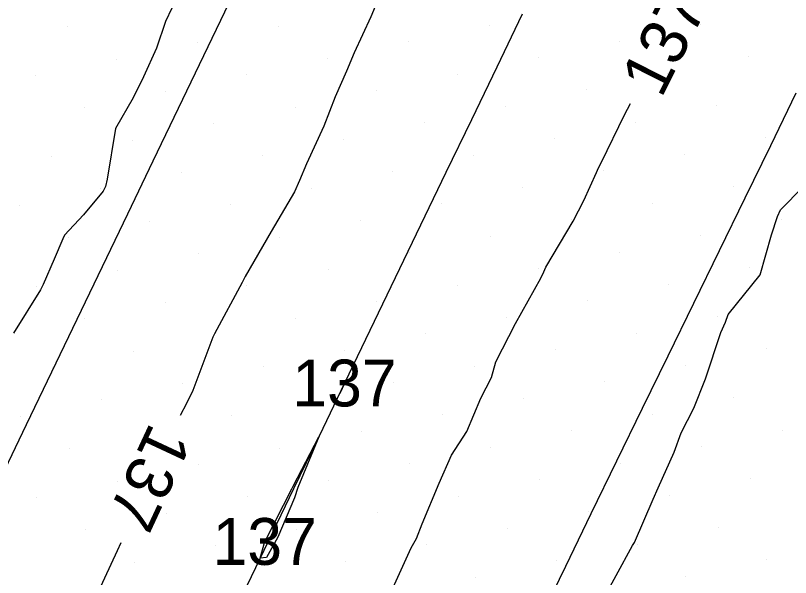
# Model space of a CAD drawing. Extents: x 2354170 to 2357230, y 866100 to 868290.
# Drawn here: x 2355612.37 to 2355645.5, y 866876.84 to 866900.84 of the extents above; entities that cross this region are included whole.
import ezdxf

# ---------------------------------------------------------------- set-up
doc = ezdxf.new("R2010")
doc.units = 0
for name, color, linetype in [('Default', 7, 'Continuous'), ('DTM Contours Minor', 7, 'Continuous'), ('DTM Contours Minor Text', 7, 'Continuous'), ('Exist DTM Breakline', 7, 'Continuous'), ('Exist DTM Scan Elevation Point', 7, 'Continuous')]:
    doc.layers.add(name, color=color, linetype=linetype)

msp = doc.modelspace()

# ---------------------------------------------------------------- linework, layer by layer
at = {"layer": 'Default'}
for points in [[(2355619.054, 866901.162), (2355618.782, 866900.593), (2355618.393, 866899.445), (2355617.835, 866898.222), (2355617.402, 866897.326), (2355616.647, 866896.01), (2355616.29, 866893.858), (2355616.216, 866893.544), (2355616.117, 866893.336), (2355615.282, 866892.334), (2355614.466, 866891.458), (2355614.395, 866891.301), (2355614.021, 866890.429), (2355613.544, 866889.353), (2355613.432, 866889.12), (2355612.287, 866887.271)], [(2355637.613, 866876.143), (2355638.054, 866876.915), (2355638.751, 866878.2), (2355638.826, 866878.338), (2355639.631, 866880.183), (2355639.845, 866880.662), (2355640.52, 866882.189), (2355640.825, 866883.011), (2355641.368, 866884.074), (2355641.863, 866885.323), (2355642.515, 866887.301), (2355642.726, 866887.749), (2355642.837, 866888.073), (2355644.202, 866889.77), (2355644.692, 866891.478), (2355644.944, 866892.257), (2355645.074, 866892.537), (2355646.046, 866893.525)], [(2355626.444, 866885.145), (2355626.444, 866885.147), (2355626.443, 866885.146), (2355626.443, 866885.145), (2355626.228, 866884.699), (2355626.443, 866885.144), (2355626.444, 866885.145)], [(2355623.034, 866878.376), (2355623.118, 866878.534), (2355624.179, 866880.624), (2355624.24, 866880.734), (2355625.334, 866882.844), (2355624.431, 866880.678), (2355624.297, 866880.244), (2355623.582, 866878.559), (2355623.104, 866877.688), (2355622.833, 866877.656), (2355623.034, 866878.376)]]:
    msp.add_lwpolyline(points, dxfattribs=at)
at = {"layer": 'DTM Contours Minor'}
for points in [[(2355628.492, 866903.007), (2355627.557, 866900.783), (2355626.843, 866899.249), (2355626.517, 866898.473), (2355626.032, 866897.373), (2355625.554, 866896.112), (2355624.812, 866894.502), (2355624.514, 866893.802), (2355624.295, 866893.318), (2355623.296, 866891.611), (2355622.184, 866889.69), (2355622.059, 866889.432), (2355620.878, 866887.246), (2355620.867, 866887.223), (2355620.811, 866887.099), (2355619.953, 866884.83), (2355619.68, 866884.271), (2355619.413, 866883.754)], [(2355628.434, 866876.221), (2355629.287, 866878.098), (2355629.512, 866878.506), (2355629.747, 866879.128), (2355630.482, 866880.862), (2355631.01, 866882.057), (2355631.666, 866883.076), (2355632.262, 866884.498), (2355632.722, 866885.375), (2355632.908, 866886.051), (2355633.749, 866887.693), (2355634.825, 866889.627), (2355634.959, 866889.89), (2355635.042, 866890.094), (2355636.213, 866892.058), (2355636.663, 866892.936), (2355637.201, 866894.142), (2355637.295, 866894.34), (2355637.425, 866894.577), (2355638.398, 866896.607), (2355638.663, 866897.09)], [(2355616.877, 866878.32), (2355616.716, 866877.979), (2355615.906, 866876.224), (2355615.663, 866875.677), (2355615.516, 866875.293), (2355614.481, 866873.462), (2355613.3, 866871.303), (2355613.279, 866871.259), (2355613.126, 866870.953), (2355612.256, 866868.939)]]:
    msp.add_lwpolyline(points, dxfattribs=at)
at = {"layer": 'Exist DTM Breakline'}
for points in [[(2355611.76, 866881.111), (2355612.843, 866883.365), (2355613.926, 866885.618), (2355615.009, 866887.871), (2355616.092, 866890.124), (2355617.175, 866892.378), (2355618.257, 866894.631), (2355619.34, 866896.885), (2355620.422, 866899.138), (2355621.504, 866901.392)], [(2355612.322, 866855.873), (2355613.408, 866858.125), (2355614.495, 866860.376), (2355615.581, 866862.628), (2355616.668, 866864.879), (2355617.754, 866867.131), (2355618.841, 866869.383), (2355619.927, 866871.634), (2355621.013, 866873.886), (2355622.1, 866876.137), (2355623.186, 866878.389), (2355624.272, 866880.641), (2355625.358, 866882.893), (2355626.443, 866885.145), (2355627.528, 866887.397), (2355628.614, 866889.649), (2355629.699, 866891.901), (2355630.785, 866894.153), (2355631.87, 866896.405), (2355632.955, 866898.658), (2355634.041, 866900.91)], [(2355645.732, 866897.531), (2355644.639, 866895.282), (2355643.543, 866893.036), (2355642.447, 866890.789), (2355641.35, 866888.542), (2355640.254, 866886.295), (2355639.157, 866884.049), (2355638.061, 866881.802), (2355636.964, 866879.555), (2355635.876, 866877.305), (2355634.789, 866875.053)]]:
    msp.add_lwpolyline(points, dxfattribs=at)
at = {"layer": 'Exist DTM Scan Elevation Point'}
for p, q in [((2355614.598, 866900.363), (2355614.598, 866900.363)), ((2355623.612, 866900.395), (2355623.612, 866900.395)), ((2355632.626, 866900.426), (2355632.626, 866900.426)), ((2355641.64, 866900.458), (2355641.64, 866900.458)), ((2355620.148, 866899.689), (2355620.148, 866899.689)), ((2355629.162, 866899.721), (2355629.162, 866899.721)), ((2355638.175, 866899.752), (2355638.175, 866899.752)), ((2355616.683, 866898.984), (2355616.683, 866898.984)), ((2355625.697, 866899.015), (2355625.697, 866899.015)), ((2355634.711, 866899.047), (2355634.711, 866899.047)), ((2355643.725, 866899.079), (2355643.725, 866899.079)), ((2355613.219, 866898.278), (2355613.219, 866898.278)), ((2355622.233, 866898.31), (2355622.233, 866898.31)), ((2355631.247, 866898.341), (2355631.247, 866898.341)), ((2355640.26, 866898.373), (2355640.26, 866898.373)), ((2355618.768, 866897.604), (2355618.768, 866897.604)), ((2355627.782, 866897.636), (2355627.782, 866897.636)), ((2355636.796, 866897.667), (2355636.796, 866897.667)), ((2355615.304, 866896.899), (2355615.304, 866896.899)), ((2355624.318, 866896.93), (2355624.318, 866896.93)), ((2355633.331, 866896.962), (2355633.331, 866896.962)), ((2355642.345, 866896.994), (2355642.345, 866896.994)), ((2355629.867, 866896.256), (2355629.867, 866896.256)), ((2355638.881, 866896.288), (2355638.881, 866896.288)), ((2355620.853, 866896.225), (2355620.853, 866896.225)), ((2355635.416, 866895.582), (2355635.416, 866895.582)), ((2355644.43, 866895.614), (2355644.43, 866895.614)), ((2355617.389, 866895.519), (2355617.389, 866895.519)), ((2355626.403, 866895.551), (2355626.403, 866895.551)), ((2355640.966, 866894.909), (2355640.966, 866894.909)), ((2355613.924, 866894.814), (2355613.924, 866894.814)), ((2355622.938, 866894.845), (2355622.938, 866894.845)), ((2355631.952, 866894.877), (2355631.952, 866894.877)), ((2355619.474, 866894.14), (2355619.474, 866894.14)), ((2355628.488, 866894.171), (2355628.488, 866894.171)), ((2355637.501, 866894.203), (2355637.501, 866894.203)), ((2355616.009, 866893.434), (2355616.009, 866893.434)), ((2355625.023, 866893.466), (2355625.023, 866893.466)), ((2355634.037, 866893.497), (2355634.037, 866893.497)), ((2355643.051, 866893.529), (2355643.051, 866893.529)), ((2355612.545, 866892.729), (2355612.545, 866892.729)), ((2355621.559, 866892.76), (2355621.559, 866892.76)), ((2355630.573, 866892.792), (2355630.573, 866892.792)), ((2355639.586, 866892.824), (2355639.586, 866892.824)), ((2355618.094, 866892.055), (2355618.094, 866892.055)), ((2355627.108, 866892.086), (2355627.108, 866892.086)), ((2355636.122, 866892.118), (2355636.122, 866892.118)), ((2355645.136, 866892.15), (2355645.136, 866892.15)), ((2355614.63, 866891.349), (2355614.63, 866891.349)), ((2355623.644, 866891.381), (2355623.644, 866891.381)), ((2355632.658, 866891.413), (2355632.658, 866891.413)), ((2355641.671, 866891.444), (2355641.671, 866891.444)), ((2355620.179, 866890.675), (2355620.179, 866890.675)), ((2355629.193, 866890.707), (2355629.193, 866890.707)), ((2355638.207, 866890.739), (2355638.207, 866890.739)), ((2355616.715, 866889.97), (2355616.715, 866889.97)), ((2355625.729, 866890.001), (2355625.729, 866890.001)), ((2355634.743, 866890.033), (2355634.743, 866890.033)), ((2355643.756, 866890.065), (2355643.756, 866890.065)), ((2355622.264, 866889.296), (2355622.264, 866889.296)), ((2355631.278, 866889.328), (2355631.278, 866889.328)), ((2355640.292, 866889.359), (2355640.292, 866889.359)), ((2355613.251, 866889.264), (2355613.251, 866889.264)), ((2355627.814, 866888.622), (2355627.814, 866888.622)), ((2355636.828, 866888.654), (2355636.828, 866888.654)), ((2355618.8, 866888.59), (2355618.8, 866888.59)), ((2355633.363, 866887.948), (2355633.363, 866887.948)), ((2355642.377, 866887.98), (2355642.377, 866887.98)), ((2355615.336, 866887.885), (2355615.336, 866887.885)), ((2355624.349, 866887.916), (2355624.349, 866887.916)), ((2355620.885, 866887.211), (2355620.885, 866887.211)), ((2355629.899, 866887.243), (2355629.899, 866887.243)), ((2355638.913, 866887.274), (2355638.913, 866887.274)), ((2355617.421, 866886.505), (2355617.421, 866886.505)), ((2355626.434, 866886.537), (2355626.434, 866886.537)), ((2355635.448, 866886.569), (2355635.448, 866886.569)), ((2355644.462, 866886.6), (2355644.462, 866886.6)), ((2355613.956, 866885.8), (2355613.956, 866885.8)), ((2355622.97, 866885.831), (2355622.97, 866885.831)), ((2355631.984, 866885.863), (2355631.984, 866885.863)), ((2355640.998, 866885.895), (2355640.998, 866885.895)), ((2355619.506, 866885.126), (2355619.506, 866885.126)), ((2355628.519, 866885.158), (2355628.519, 866885.158)), ((2355637.533, 866885.189), (2355637.533, 866885.189)), ((2355616.041, 866884.42), (2355616.041, 866884.42)), ((2355625.055, 866884.452), (2355625.055, 866884.452)), ((2355634.069, 866884.484), (2355634.069, 866884.484)), ((2355643.083, 866884.515), (2355643.083, 866884.515)), ((2355612.577, 866883.715), (2355612.577, 866883.715)), ((2355621.59, 866883.746), (2355621.59, 866883.746)), ((2355630.604, 866883.778), (2355630.604, 866883.778)), ((2355639.618, 866883.81), (2355639.618, 866883.81)), ((2355618.126, 866883.041), (2355618.126, 866883.041)), ((2355627.14, 866883.073), (2355627.14, 866883.073)), ((2355636.154, 866883.104), (2355636.154, 866883.104)), ((2355645.168, 866883.136), (2355645.168, 866883.136)), ((2355614.662, 866882.335), (2355614.662, 866882.335)), ((2355623.675, 866882.367), (2355623.675, 866882.367)), ((2355632.689, 866882.399), (2355632.689, 866882.399)), ((2355641.703, 866882.43), (2355641.703, 866882.43)), ((2355620.211, 866881.661), (2355620.211, 866881.661)), ((2355629.225, 866881.693), (2355629.225, 866881.693)), ((2355638.239, 866881.725), (2355638.239, 866881.725)), ((2355625.76, 866880.988), (2355625.76, 866880.988)), ((2355634.774, 866881.019), (2355634.774, 866881.019)), ((2355643.788, 866881.051), (2355643.788, 866881.051)), ((2355616.747, 866880.956), (2355616.747, 866880.956)), ((2355640.324, 866880.345), (2355640.324, 866880.345)), ((2355613.282, 866880.25), (2355613.282, 866880.25)), ((2355622.296, 866880.282), (2355622.296, 866880.282)), ((2355631.31, 866880.314), (2355631.31, 866880.314)), ((2355618.832, 866879.576), (2355618.832, 866879.576)), ((2355627.845, 866879.608), (2355627.845, 866879.608)), ((2355636.859, 866879.64), (2355636.859, 866879.64)), ((2355615.367, 866878.871), (2355615.367, 866878.871)), ((2355624.381, 866878.903), (2355624.381, 866878.903)), ((2355633.395, 866878.934), (2355633.395, 866878.934)), ((2355642.409, 866878.966), (2355642.409, 866878.966)), ((2355620.917, 866878.197), (2355620.917, 866878.197)), ((2355629.93, 866878.229), (2355629.93, 866878.229)), ((2355638.944, 866878.26), (2355638.944, 866878.26)), ((2355617.452, 866877.491), (2355617.452, 866877.491)), ((2355626.466, 866877.523), (2355626.466, 866877.523)), ((2355635.48, 866877.555), (2355635.48, 866877.555)), ((2355644.494, 866877.587), (2355644.494, 866877.587)), ((2355632.015, 866876.849), (2355632.015, 866876.849)), ((2355641.029, 866876.881), (2355641.029, 866876.881))]:
    msp.add_line(p, q, dxfattribs=at)

# ---------------------------------------------------------------- texts
at = {"layer": 'Default'}
for p in [(2355624.2, 866884.145), (2355620.79, 866877.376)]:
    msp.add_text('137', height=2, dxfattribs=at).set_placement(p)
at = {"layer": 'DTM Contours Minor Text'}
for rotation, p in [(63.2044, (2355639.973, 866897.273)), (244.9867, (2355618.14, 866883.516))]:
    msp.add_text('137', height=2, rotation=rotation, dxfattribs=at).set_placement(p)

doc.saveas('drawing.dxf')
